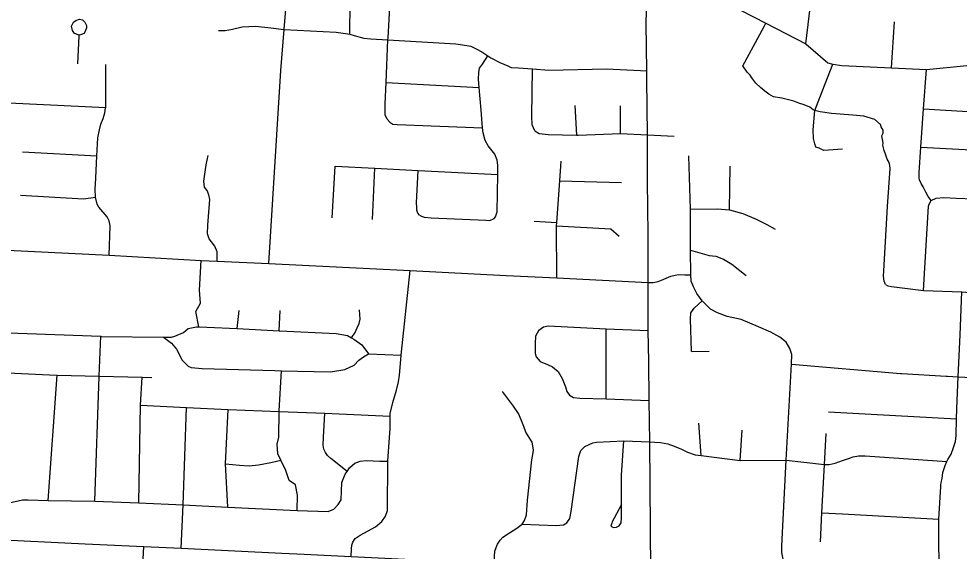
# Model space of a CAD drawing. Extents: x 1755200 to 1902939, y 644115 to 788070.
# Drawn here: x 1804785 to 1812277, y 743901 to 748147 of the extents above; entities that cross this region are included whole.
import ezdxf

# ---------------------------------------------------------------- set-up
doc = ezdxf.new("R2010")
doc.units = 0
doc.layers.add('GM_X_City_Street', color=7, linetype='Continuous')

msp = doc.modelspace()

# ---------------------------------------------------------------- linework, layer by layer
at = {"layer": 'GM_X_City_Street'}
for points in [[(1811054, 747947.8), (1811108.9, 748390.6), (1811132.4, 749182), (1811140.2, 749291.7), (1811171.6, 749393.5), (1811164.3, 749447.2), (1811182.3, 749497.3), (1811188.3, 749531.3), (1811196.5, 749767.7), (1811206.2, 750032.3), (1811208.8, 750104.3), (1811215.2, 750330.4)], [(1807421.2, 748024.2), (1807425.6, 748275.4), (1807419.7, 748327.5), (1807411.7, 748349.5), (1807395.7, 748367.6), (1807371.8, 748375.6), (1807329.8, 748381.6), (1807294.5, 748372.9), (1807344.8, 749517.7), (1807352.8, 749623.8), (1807364.9, 749665.9), (1807378.9, 749706), (1807437, 749810.4)], [(1807718.5, 747345.6), (1807704.6, 747381.7), (1807702.6, 747467.8), (1807710.8, 747638.1), (1807726.3, 747980.2), (1807727.1, 747996.7), (1807753.4, 748487.6), (1807753.5, 748541.7), (1807749.5, 748597.8), (1807713.6, 748716), (1807697.7, 748782.1), (1807693.8, 748804.2), (1807693.8, 748866.3), (1807712, 749156.8), (1807724.2, 749361.1), (1807732.3, 749447.3), (1807742.3, 749475.3), (1807793, 749574.7)], [(1809819.3, 743739.3), (1809812.3, 744773.1), (1809806.3, 745103), (1809804.5, 745413.8), (1809798.4, 745662), (1809799.3, 746044), (1809799.3, 746427.7), (1809795, 746851.3), (1809794.2, 747221.8), (1809788.9, 747662), (1809788.9, 747731.5), (1809784.5, 748110.8), (1809791.5, 748408.6)], [(1810225, 748379.3), (1810736.7, 748112.4), (1811054, 747947.8), (1811230.8, 747796.2), (1811269.9, 747786.4), (1811342.7, 747776.1), (1811738.1, 747756.8), (1812015.9, 747743.4), (1812339.1, 747775.5), (1812745, 747768.6), (1813133.8, 747744.7), (1813778.4, 747720.8), (1814603.7, 747690.1), (1815057.3, 747676.5), (1815234.6, 747659.4), (1815353.9, 747649.2), (1815466.5, 747645.8), (1815545, 747690.1), (1815839, 747851), (1815879.3, 747871.6), (1816026.2, 747951.7)], [(1806777.3, 746195.8), (1806873.6, 747735), (1806899.4, 748061.1), (1806914.8, 748255.4), (1806926, 748327.4), (1806936.4, 748351.2), (1806944.5, 748359.1)], [(1805265.6, 748009.3), (1805265.6, 748010.6), (1805265.9, 748016.2), (1805227.9, 748030.2), (1805212, 748054.2), (1805206, 748088.3), (1805220, 748120.4), (1805240, 748134.4), (1805270, 748144.4), (1805293.9, 748138.4), (1805309.9, 748120.3), (1805323.9, 748094.3), (1805323.8, 748076.2), (1805315.8, 748054.2), (1805305.8, 748030.2), (1805267.9, 748016.2)], [(1806375.7, 748054.6), (1806429.6, 748053.6), (1806487.8, 748064.6), (1806564, 748083.3), (1806672, 748087.3), (1806791.7, 748075.2), (1806895.3, 748061.3), (1806899.4, 748061.1), (1807314.6, 748039.7), (1807406.3, 748028.1), (1807421.2, 748024.2), (1807456, 748015.2), (1807533.5, 747993.7), (1807589.4, 747988.7), (1807726.3, 747980.2), (1808266, 747946.5), (1808355.7, 747934.9), (1808387.6, 747928.3), (1808429.2, 747907.5), (1808472.7, 747882.7), (1808520.8, 747852.8), (1808545.8, 747837.2), (1808617.1, 747799.9), (1808680.6, 747772.7), (1808708.3, 747758.2), (1808766.2, 747755.1), (1808878, 747747.5), (1809007.6, 747738.7), (1809466, 747748), (1809737.7, 747735), (1809788.9, 747731.5)], [(1810554.5, 747771.6), (1810722, 748085), (1810736.7, 748112.4)], [(1811738.1, 747756.8), (1811760.5, 748122.5)], [(1805255.7, 747787.8), (1805265.6, 748009.3)], [(1808572.9, 746553.8), (1808582.9, 746567.8), (1808596.9, 746607.8), (1808601, 746906.3), (1808601.1, 746920.4), (1808601.2, 746980.5), (1808597.2, 747018.5), (1808577.3, 747066.6), (1808525.4, 747132.8), (1808499.5, 747176.9), (1808483.6, 747239), (1808480.6, 747277.1), (1808469.7, 747417.3), (1808453.9, 747598.3), (1808448, 747665.7), (1808450, 747717.8), (1808456, 747753.9), (1808478, 747785.9), (1808520.8, 747852.8)], [(1805503.8, 746262.2), (1805513.9, 746495.4), (1805505.1, 746536.7), (1805490.1, 746568.1), (1805423.6, 746644.5), (1805408.6, 746669.6), (1805396.1, 746724.7), (1805394.8, 746787.4), (1805399.8, 746876.4), (1805407.6, 747054.7), (1805415, 747196.7), (1805429.1, 747260.8), (1805439.1, 747306.8), (1805457.1, 747350.9), (1805471.1, 747397), (1805477.1, 747437.1), (1805477.2, 747441.1), (1805479.4, 747781.6)], [(1811604.7, 747344.6), (1811516.8, 747371.3), (1811430.8, 747380), (1811260.6, 747391.3), (1811170.5, 747404), (1811138.6, 747414.3), (1811127.6, 747417.2), (1811114.6, 747420.5), (1811086.7, 747442.8), (1811040.8, 747461.2), (1810998.9, 747475.6), (1810960.9, 747489.9), (1810916.9, 747502.3), (1810862.9, 747514.8), (1810798.9, 747525.3), (1810761, 747545.7), (1810729.2, 747570), (1810693.4, 747598.3), (1810657.7, 747634.8), (1810626, 747677.1), (1810612.1, 747697.3), (1810588.3, 747721.6), (1810554.5, 747771.6)], [(1811346.2, 747107.6), (1811197.9, 747096.7), (1811162, 747115), (1811136, 747123.2), (1811126.2, 747149.4), (1811116.6, 747193.6), (1811113.2, 747262), (1811127.6, 747417.2), (1811167.5, 747520.5), (1811269.9, 747786.4)], [(1808895.2, 747253.7), (1808874, 747302.1), (1808871.3, 747370.4), (1808878, 747747.5)], [(1811957.3, 746922.2), (1811971.6, 747122.6), (1811993.5, 747429.5), (1812015.9, 747743.4)], [(1807710.8, 747638.1), (1808453.9, 747598.3)], [(1804482.7, 747487.9), (1805477.2, 747441.1)], [(1809230.2, 747219.6), (1809218.4, 747456.3)], [(1809577.9, 747233.2), (1809578.8, 747453.7)], [(1811993.5, 747429.5), (1812614.9, 747392.6)], [(1807718.5, 747345.6), (1807740.5, 747321.6), (1807764.4, 747307.5), (1807798.4, 747303.5), (1808480.6, 747277.1)], [(1811689.4, 746029), (1811679.6, 746055.2), (1811673.9, 746095.4), (1811676.3, 746137.5), (1811704.8, 746651.2), (1811727.5, 746952.2), (1811723.8, 746978.3), (1811720, 747002.4), (1811702.2, 747028.7), (1811690.5, 747066.9), (1811678.7, 747097.1), (1811669.1, 747139.3), (1811671.2, 747155.4), (1811659.7, 747213.7), (1811671.9, 747235.6), (1811670.1, 747259.8), (1811656.4, 747286), (1811650.5, 747304.1), (1811604.7, 747344.6)], [(1808895.2, 747253.7), (1808930.8, 747233), (1809002.5, 747223.7), (1809230.2, 747219.6), (1809242.2, 747219.3), (1809577.9, 747233.2), (1809794.2, 747221.8), (1810005, 747210.6)], [(1811971.6, 747122.6), (1812628.6, 747088.1), (1812676.6, 747090), (1812750.5, 747110), (1812838.4, 747134), (1812846.7, 747137.2), (1812912.4, 747162), (1812968.3, 747178), (1813054.2, 747182), (1813119.6, 747187.1)], [(1804815.6, 747086.8), (1805407.6, 747054.7)], [(1806366.2, 746213.3), (1806366.2, 746289.8), (1806346.1, 746333.7), (1806302.3, 746392.6), (1806288.5, 746431.4), (1806291, 746501.6), (1806306, 746707.2), (1806298.5, 746743.5), (1806284.7, 746777.4), (1806263.6, 746803.8), (1806258.5, 746852), (1806265.1, 746889.9), (1806269.8, 746927.9), (1806278.7, 746981.9), (1806294.1, 747057.8)], [(1810229.3, 745896.9), (1810186.2, 745955.7), (1810160.8, 746008.5), (1810141.2, 746055.6), (1810138.7, 746104.7), (1810137.3, 746302.4), (1810135.3, 746629.5), (1810122.5, 747053.2)], [(1807280.4, 746560.5), (1807306.7, 746971.2)], [(1807306.7, 746971.2), (1807620.5, 746955.5), (1807965.9, 746938.1), (1808601, 746906.3)], [(1807602, 746546.3), (1807620.5, 746955.5)], [(1809071, 746081.7), (1809070, 746494.9), (1809072, 746523.1), (1809095.6, 746855.6), (1809106.7, 747011.3)], [(1810446.8, 746623.6), (1810452.7, 746971.1)], [(1807977.6, 746582.2), (1807963.6, 746598.2), (1807955.7, 746622.2), (1807955.7, 746644.3), (1807953.7, 746680.3), (1807965.9, 746938.1)], [(1812053.9, 746696.8), (1812030.1, 746731.1), (1812010.4, 746765.4), (1811988.7, 746807.7), (1811974.9, 746833.9), (1811961.2, 746864.1), (1811957.3, 746878.2), (1811957.3, 746922.2)], [(1809095.6, 746855.6), (1809587.2, 746842.3)], [(1804798.2, 746741), (1805300.8, 746712.2), (1805396.1, 746724.7)], [(1812053.9, 746696.8), (1812094.1, 746716.6), (1812154.2, 746722.1), (1812252.4, 746717.4), (1812392.7, 746710.4), (1813736.3, 746644), (1813740.3, 746643.7), (1813920.6, 746634.5), (1813974.5, 746618.1), (1814012.4, 746597.7)], [(1811991.5, 745980.6), (1812033.4, 746652.8), (1812037.6, 746668.8), (1812053.9, 746696.8)], [(1807977.6, 746582.2), (1807993.6, 746574.1), (1808013.5, 746564.1), (1808069.5, 746560.1), (1808505, 746541.8), (1808538.9, 746539.7), (1808572.9, 746553.8)], [(1810135.3, 746629.5), (1810352.7, 746631.5), (1810446.8, 746623.6), (1810554.5, 746594.2), (1810660.3, 746549.2), (1810744.5, 746506.1), (1810811.1, 746468.9)], [(1808890.4, 746532.1), (1809072, 746523.1)], [(1809070, 746494.9), (1809500.7, 746471), (1809567.6, 746413.7)], [(1801907.6, 746436), (1802270.4, 746422.1), (1802789, 746396.3), (1803325.5, 746368.8), (1803902, 746341.2), (1804531.2, 746309.9), (1805503.8, 746262.2), (1806238.3, 746220.9), (1806366.2, 746213.3), (1806777.3, 746195.8), (1807904.1, 746139.4), (1808667.4, 746099.3), (1809071, 746081.7), (1809799.3, 746044)], [(1810137.3, 746302.4), (1810284.3, 746260.5), (1810338.1, 746253.5), (1810399.6, 746230.3), (1810466.9, 746189.1), (1810581.2, 746100.8)], [(1806218.3, 745690.8), (1806194.9, 745811.6), (1806232.1, 745879.9), (1806225.8, 745982.7), (1806238.3, 746220.9)], [(1807433.3, 743859.8), (1807435.9, 743920.5), (1807439.4, 743949.2), (1807446.4, 743974.4), (1807465.8, 744002.7), (1807504.5, 744029.1), (1807626.9, 744095.9), (1807678.1, 744136.7), (1807707, 744179.6), (1807723, 744225.5), (1807723.9, 744618.1), (1807744.3, 744883.4), (1807744.9, 744977.5), (1807745, 744999.6), (1807766.1, 745088), (1807793, 745186.4), (1807810.3, 745252.8), (1807817.7, 745304.9), (1807828.4, 745431.3), (1807831, 745463.8), (1807904.1, 746139.4)], [(1809799.3, 746044), (1809839.2, 746043.1), (1809878.3, 746051.4), (1809905.2, 746063.1), (1809943.4, 746078.7), (1809979.8, 746095.2), (1810014.6, 746103.9), (1810043.2, 746107.4), (1810091, 746106.5), (1810138.7, 746104.7)], [(1811689.4, 746029), (1811707.3, 746016.8), (1811737.3, 746012.6), (1811991.5, 745980.6), (1812299.2, 745969.6), (1812424.1, 745959.3), (1812482.1, 745950.8), (1812518, 745936.5), (1812550, 745926.2), (1813533.8, 745916.3), (1813604.9, 745923.1), (1813676, 745926.5), (1813767.5, 745953.6), (1813845.4, 745977.3), (1813886, 745999.3), (1813952, 746014.6), (1814032.1, 746017.6)], [(1812134.5, 744448.7), (1812141.1, 744481.2), (1812147.9, 744529.2), (1812164.9, 744585), (1812179.9, 744616.4), (1812187.7, 744632.7), (1812212.5, 744676.3), (1812231.3, 744728.1), (1812248.2, 744775.9), (1812253, 744823.9), (1812256.6, 744956.9), (1812258.8, 745038.3), (1812269.9, 745292.6), (1812284.4, 745627.5), (1812299.2, 745969.6)], [(1810144.8, 745492.8), (1810137.3, 745753.9), (1810139.2, 745800.9), (1810164.7, 745838.1), (1810229.3, 745896.9)], [(1810874.3, 743686.1), (1810876.9, 743750.4), (1810877.8, 743785.1), (1810876, 743824.2), (1810863.9, 743890.1), (1810863.9, 743943.9), (1810897.3, 744627.5), (1810940.4, 745393.5), (1810942.4, 745469.8), (1810926.7, 745518.8), (1810897.3, 745567.8), (1810848.3, 745608.9), (1810775.9, 745648.1), (1810677.9, 745689.3), (1810538.8, 745750), (1810429.1, 745773.5), (1810350.8, 745800.9), (1810295.9, 745832.2), (1810229.3, 745896.9)], [(1806526, 745676), (1806540.3, 745821.5)], [(1806859.7, 745659), (1806867.8, 745821.2)], [(1807435.7, 745603.7), (1807464.7, 745645.6), (1807480.3, 745683.8), (1807497.9, 745716.1), (1807503.5, 745752.2), (1807498.8, 745826.3)], [(1804482.4, 745651.9), (1805438.3, 745614.9), (1805442.1, 745614.7), (1805937.5, 745607.9), (1806001.3, 745607), (1806029.2, 745615.4), (1806096.7, 745646.2), (1806134.4, 745676.7), (1806202.1, 745691.5), (1806218.3, 745690.8), (1806282, 745688.3), (1806526, 745676), (1806859.7, 745659), (1806863.5, 745658.8), (1807313, 745637.8), (1807403.1, 745620.9), (1807435.7, 745603.7), (1807455.3, 745593.4), (1807517.7, 745546), (1807572.3, 745474.5)], [(1808929.4, 745664.4), (1808965.7, 745689.4), (1809003.3, 745698.2), (1809464.6, 745675.6), (1809798.4, 745662)], [(1809465.3, 745115.3), (1809464.6, 745675.6)], [(1805389.8, 744301.3), (1805425.4, 745294), (1805425.6, 745297.5), (1805438.3, 745614.9)], [(1805937.5, 745607.9), (1806001.8, 745560.9), (1806042.2, 745513.3), (1806087.1, 745423.7), (1806133.5, 745378.1), (1806159.6, 745366.4), (1806245.5, 745357.3), (1806824.8, 745341.8), (1806878.9, 745340.5), (1807268.3, 745330.8), (1807381.9, 745350.1), (1807457.4, 745385), (1807494.9, 745425.5), (1807530.6, 745452), (1807572.3, 745474.5), (1807831, 745463.8)], [(1808929.4, 745664.4), (1808901.2, 745614.8), (1808899.2, 745558), (1808899.2, 745509), (1808899.2, 745477.7), (1808907.1, 745452.2), (1808938.4, 745415), (1808997.2, 745389.5), (1809036.3, 745371.9), (1809081.4, 745334.7), (1809114.7, 745277.9), (1809140.2, 745211.3), (1809151.9, 745176), (1809173.5, 745144.7), (1809204.8, 745127), (1809253.8, 745121.1), (1809465.3, 745115.3), (1809806.3, 745103)], [(1810144.8, 745492.8), (1810286.3, 745495.4)], [(1810940.4, 745393.5), (1811808.6, 745318), (1811820.8, 745317.3)], [(1804468.4, 745335.3), (1805085.8, 745306.2), (1805089.9, 745306.1), (1805425.6, 745297.5), (1805767.2, 745288.7), (1805844.9, 745286.7)], [(1805018.4, 744304.5), (1805089.9, 745306.1)], [(1807004, 744226.6), (1807005, 744349.3), (1806990.1, 744430.4), (1806939.8, 744465.6), (1806913, 744545.4), (1806871.5, 744626.8), (1806847.7, 744678.9), (1806842.9, 744755), (1806856.3, 744811.2), (1806860.1, 745015.7), (1806860.1, 745019.7), (1806878.9, 745340.5)], [(1811820.8, 745317.3), (1812174.5, 745297.8), (1812184.1, 745297.3)], [(1812184.1, 745297.3), (1812269.9, 745292.6), (1812592.7, 745274.8), (1813806.1, 745228.2), (1813862.1, 745225.7), (1813898.2, 745229.5), (1813946.5, 745247.2)], [(1805741.8, 744286.3), (1805754.5, 745065.3), (1805767.2, 745288.7)], [(1808572.3, 743808), (1808573.9, 743862.4), (1808578.3, 743901.4), (1808587.8, 743931.8), (1808600, 743957.9), (1808619.9, 743989.1), (1808641.7, 744014.3), (1808693.7, 744048.2), (1808753.1, 744085.3), (1808794.7, 744116.9), (1808814.3, 744146.1), (1808829.8, 744192.3), (1808836.6, 744308.6), (1808873.2, 744629.6), (1808882.6, 744685.8), (1808886.3, 744709.9), (1808873.7, 744771.8), (1808825, 744851.4), (1808808.5, 744895.3), (1808788, 744949.2), (1808765.5, 744999), (1808726.9, 745058.7), (1808639.9, 745175.9)], [(1805754.5, 745065.3), (1806121.8, 745047.4), (1806454.3, 745031.1), (1806860.1, 745015.7), (1807223.9, 745001.5), (1807337.7, 744997), (1807744.9, 744977.5)], [(1806078.3, 743925.7), (1806093.9, 744271.4), (1806121.8, 745047.4)], [(1806451.3, 744253.3), (1806432.8, 744598.1), (1806454.3, 745031.1)], [(1807400.3, 744537), (1807271.5, 744641.6), (1807245.3, 744665.4), (1807229.1, 744687.2), (1807214.8, 744715.1), (1807210.5, 744747.1), (1807213.8, 744807.3), (1807223.9, 745001.5)], [(1811235.7, 745012.7), (1812256.6, 744956.9)], [(1810220.3, 744663.8), (1810202.7, 744921)], [(1810531.1, 744624), (1810547.4, 744866.7)], [(1809294.2, 744734.9), (1809358.3, 744765.9), (1809388.3, 744771.7), (1809604, 744780.1), (1809812.3, 744773.1), (1809851.4, 744770.6), (1809897.4, 744767.9), (1809954.7, 744757.5), (1810007.6, 744739.3), (1810065.8, 744714.1), (1810113.5, 744689.8), (1810174.7, 744670.7), (1810220.3, 744663.8), (1810531.1, 744624), (1810897.3, 744627.5), (1811204.8, 744591.8), (1811216, 744591.3), (1811240, 744593.1), (1811288.2, 744602.8), (1811348.5, 744624.4), (1811402.8, 744644.1), (1811432.9, 744653.9), (1811475.1, 744661.6), (1811529.2, 744661.2), (1812179.9, 744616.4)], [(1809587.8, 744309.1), (1809587.9, 744507.1), (1809604, 744780.1)], [(1811171.1, 743975.5), (1811183.8, 744207.9), (1811204.8, 744591.8), (1811218.3, 744838.6)], [(1808794.7, 744116.9), (1809065.3, 744105.7), (1809125.4, 744112.6), (1809151.6, 744126.1), (1809176.2, 744161.8), (1809185.2, 744217.7), (1809246.9, 744655.6), (1809261.7, 744703.4), (1809294.2, 744734.9)], [(1804636.4, 744270.4), (1804814.6, 744311.4), (1804858.5, 744311.9), (1805018.4, 744304.5), (1805389.8, 744301.3), (1805741.8, 744286.3), (1806093.9, 744271.4), (1806451.3, 744253.3), (1807004, 744226.6), (1807249.3, 744217), (1807295.2, 744235.1), (1807330.4, 744272.5), (1807353.9, 744311.9), (1807359.4, 744448.3), (1807384.6, 744514.7), (1807400.3, 744537), (1807420, 744565.2), (1807461.6, 744603.7), (1807503.4, 744618.2), (1807555.2, 744624.8), (1807661.1, 744620), (1807723.9, 744618.1)], [(1806432.8, 744598.1), (1806543.1, 744587.4), (1806621.1, 744582.2), (1806694.8, 744591.1), (1806792.5, 744608.2), (1806871.5, 744626.8)], [(1812118.2, 743626.3), (1812114.5, 744157), (1812129.5, 744416.8), (1812130.1, 744427.3), (1812134.5, 744448.7)], [(1809587.8, 744272.6), (1809527.9, 744163.5), (1809513.4, 744135.7), (1809509.2, 744123.7), (1809502.9, 744101.8), (1809522.7, 744091.4), (1809546.7, 744093), (1809568.9, 744104.6), (1809583.3, 744128.4), (1809585.9, 744168.4), (1809587.8, 744272.6), (1809587.8, 744298.1), (1809587.8, 744309.1)], [(1811183.8, 744207.9), (1811348, 744198.9), (1811348, 744198.9)], [(1811348, 744198.9), (1812114.5, 744157)], [(1804665.1, 743992.6), (1805312.7, 743960.5), (1805780.5, 743939.6), (1806078.3, 743925.7), (1806880.4, 743884.9), (1807057.4, 743876.3), (1807433.3, 743859.8), (1808021.9, 743830.3), (1808572.2, 743805.1), (1809052.3, 743781.6), (1809819.3, 743739.3), (1810024.1, 743728.9), (1810548.8, 743702.6), (1810874.3, 743686.1), (1811333.5, 743663.6), (1812118.2, 743626.3), (1812720.7, 743596.7)], [(1805808.8, 742026.6), (1805838.5, 742584.8), (1805856.6, 742923), (1805864.1, 743063.1), (1805863.6, 743109.1), (1805849.3, 743141), (1805818.8, 743194.8), (1805780.3, 743238.4), (1805754.2, 743260.2), (1805747.6, 743316.2), (1805752.7, 743406.4), (1805763.2, 743584.3), (1805780.5, 743939.6)]]:
    msp.add_lwpolyline(points, dxfattribs=at)

doc.saveas('drawing.dxf')
